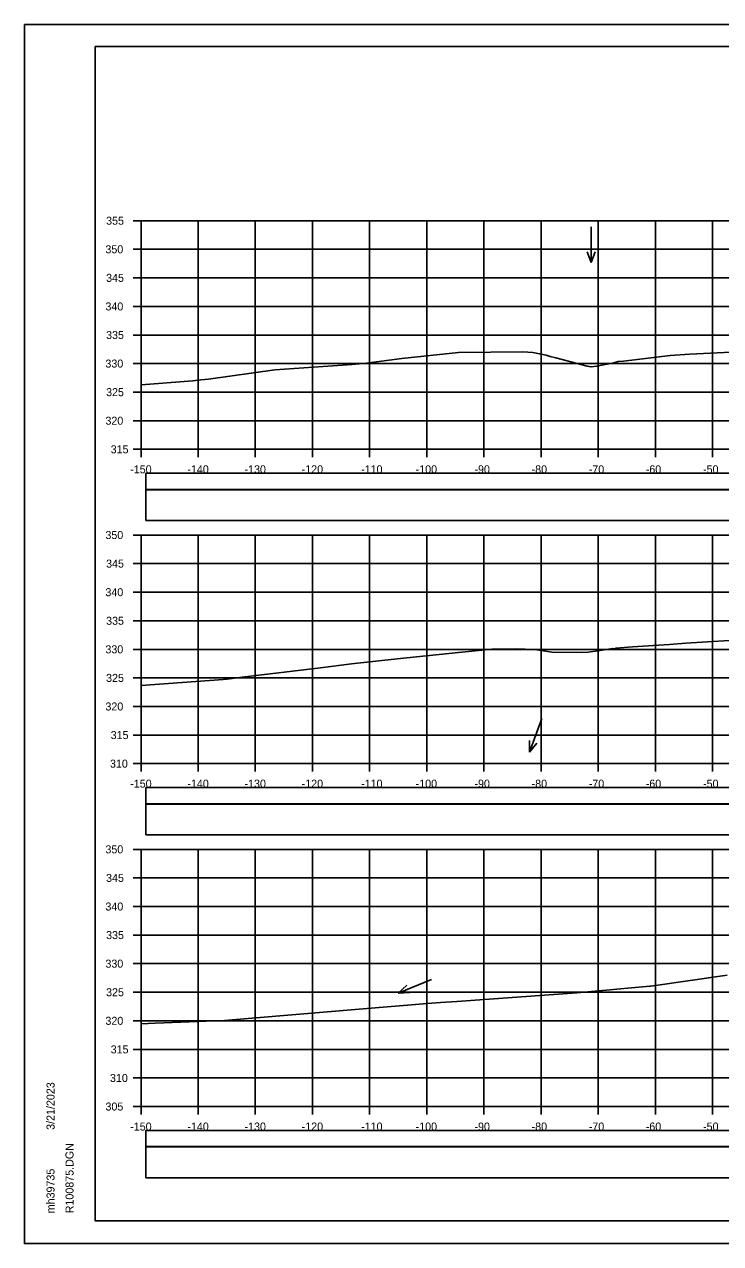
# Model space of a CAD drawing. Extents: x 1368122 to 1710785, y 373130 to 557566.
# Drawn here: x 1369185.2 to 1369307, y 373343.7 to 373557 of the extents above; entities that cross this region are included whole.
import ezdxf

# ---------------------------------------------------------------- set-up
doc = ezdxf.new("R2010")
doc.units = 0
for name, color, linetype in [('R_Axis', 7, 'Continuous'), ('R_Axis Annot', 7, 'Continuous'), ('R_Border', 7, 'Continuous'), ('R_Exist Surface', 7, 'Continuous'), ('R_Grid', 7, 'Continuous'), ('R_No Plot', 7, 'Continuous'), ('R_Water Annot', 7, 'Continuous')]:
    doc.layers.add(name, color=color, linetype=linetype)

msp = doc.modelspace()

# ---------------------------------------------------------------- linework, layer by layer
for points in [[(1369206.41, 373475.64), (1369504.71, 373475.64), (1369504.71, 373478.46), (1369206.41, 373478.46)], [(1369206.41, 373470.17), (1369504.71, 373470.17), (1369504.71, 373475.58), (1369206.41, 373475.58)], [(1369206.41, 373420.64), (1369504.71, 373420.64), (1369504.71, 373423.46), (1369206.41, 373423.46)], [(1369206.41, 373415.17), (1369504.71, 373415.17), (1369504.71, 373420.58), (1369206.41, 373420.58)], [(1369206.41, 373360.64), (1369504.71, 373360.64), (1369504.71, 373363.46), (1369206.41, 373363.46)], [(1369206.41, 373355.17), (1369504.71, 373355.17), (1369504.71, 373360.58), (1369206.41, 373360.58)]]:
    msp.add_lwpolyline(points, close=True)
at = {"layer": 'R_Axis'}
for p, q in [((1369204.16, 373522.65), (1369205.56, 373522.65)), ((1369205.56, 373482.65), (1369205.56, 373522.65)), ((1369204.16, 373517.65), (1369205.56, 373517.65)), ((1369204.16, 373512.65), (1369205.56, 373512.65)), ((1369204.16, 373507.65), (1369205.56, 373507.65)), ((1369204.16, 373502.65), (1369205.56, 373502.65)), ((1369204.16, 373497.65), (1369205.56, 373497.65)), ((1369204.16, 373492.65), (1369205.56, 373492.65)), ((1369204.16, 373487.65), (1369205.56, 373487.65)), ((1369204.16, 373482.65), (1369205.56, 373482.65)), ((1369205.56, 373482.65), (1369505.56, 373482.65)), ((1369205.56, 373481.25), (1369205.56, 373482.65)), ((1369215.56, 373481.25), (1369215.56, 373482.65)), ((1369225.56, 373481.25), (1369225.56, 373482.65)), ((1369235.56, 373481.25), (1369235.56, 373482.65)), ((1369245.56, 373481.25), (1369245.56, 373482.65)), ((1369255.56, 373481.25), (1369255.56, 373482.65)), ((1369265.56, 373481.25), (1369265.56, 373482.65)), ((1369275.56, 373481.25), (1369275.56, 373482.65)), ((1369285.56, 373481.25), (1369285.56, 373482.65)), ((1369295.56, 373481.25), (1369295.56, 373482.65)), ((1369305.56, 373481.25), (1369305.56, 373482.65)), ((1369204.16, 373467.65), (1369205.56, 373467.65)), ((1369205.56, 373427.65), (1369205.56, 373467.65)), ((1369204.16, 373462.65), (1369205.56, 373462.65)), ((1369204.16, 373457.65), (1369205.56, 373457.65)), ((1369204.16, 373452.65), (1369205.56, 373452.65)), ((1369204.16, 373447.65), (1369205.56, 373447.65)), ((1369204.16, 373442.65), (1369205.56, 373442.65)), ((1369204.16, 373437.65), (1369205.56, 373437.65)), ((1369204.16, 373432.65), (1369205.56, 373432.65)), ((1369204.16, 373427.65), (1369205.56, 373427.65)), ((1369205.56, 373427.65), (1369505.56, 373427.65)), ((1369205.56, 373426.25), (1369205.56, 373427.65)), ((1369215.56, 373426.25), (1369215.56, 373427.65)), ((1369225.56, 373426.25), (1369225.56, 373427.65)), ((1369235.56, 373426.25), (1369235.56, 373427.65)), ((1369245.56, 373426.25), (1369245.56, 373427.65)), ((1369255.56, 373426.25), (1369255.56, 373427.65)), ((1369265.56, 373426.25), (1369265.56, 373427.65)), ((1369275.56, 373426.25), (1369275.56, 373427.65)), ((1369285.56, 373426.25), (1369285.56, 373427.65)), ((1369295.56, 373426.25), (1369295.56, 373427.65)), ((1369305.56, 373426.25), (1369305.56, 373427.65)), ((1369204.16, 373412.65), (1369205.56, 373412.65)), ((1369205.56, 373367.65), (1369205.56, 373412.65)), ((1369204.16, 373407.65), (1369205.56, 373407.65)), ((1369204.16, 373402.65), (1369205.56, 373402.65)), ((1369204.16, 373397.65), (1369205.56, 373397.65)), ((1369204.16, 373392.65), (1369205.56, 373392.65)), ((1369204.16, 373387.65), (1369205.56, 373387.65)), ((1369204.16, 373382.65), (1369205.56, 373382.65)), ((1369204.16, 373377.65), (1369205.56, 373377.65)), ((1369204.16, 373372.65), (1369205.56, 373372.65)), ((1369204.16, 373367.65), (1369205.56, 373367.65)), ((1369205.56, 373367.65), (1369505.56, 373367.65)), ((1369205.56, 373366.25), (1369205.56, 373367.65)), ((1369215.56, 373366.25), (1369215.56, 373367.65)), ((1369225.56, 373366.25), (1369225.56, 373367.65)), ((1369235.56, 373366.25), (1369235.56, 373367.65)), ((1369245.56, 373366.25), (1369245.56, 373367.65)), ((1369255.56, 373366.25), (1369255.56, 373367.65)), ((1369265.56, 373366.25), (1369265.56, 373367.65)), ((1369275.56, 373366.25), (1369275.56, 373367.65)), ((1369285.56, 373366.25), (1369285.56, 373367.65)), ((1369295.56, 373366.25), (1369295.56, 373367.65)), ((1369305.56, 373366.25), (1369305.56, 373367.65))]:
    msp.add_line(p, q, dxfattribs=at)
at = {"layer": 'R_Border'}
for p, q in [((1369197.56, 373553.11), (1369513.74, 373553.11)), ((1369197.56, 373347.65), (1369197.56, 373553.11)), ((1369197.56, 373347.65), (1369197.56, 373347.65)), ((1369513.74, 373347.65), (1369197.56, 373347.65))]:
    msp.add_line(p, q, dxfattribs=at)
at = {"layer": 'R_Exist Surface'}
for points in [[(1369205.56, 373493.94), (1369214.6, 373494.66), (1369216.03, 373494.8), (1369217.39, 373494.94), (1369228.99, 373496.55), (1369242.51, 373497.5), (1369243.72, 373497.59), (1369244.54, 373497.68), (1369251.21, 373498.56), (1369261.09, 373499.58), (1369272.34, 373499.69), (1369274.1, 373499.61), (1369276.47, 373499.14), (1369277.17, 373498.91), (1369278.13, 373498.68), (1369283.62, 373497.2), (1369284.31, 373497.06), (1369285.32, 373497.19), (1369288.26, 373497.8), (1369289.06, 373498), (1369289.96, 373498.07), (1369298.12, 373499.08), (1369301.59, 373499.29), (1369312.36, 373499.8)], [(1369205.56, 373441.31), (1369219.91, 373442.39), (1369220.65, 373442.45), (1369223.25, 373442.77), (1369236.98, 373444.39), (1369242.38, 373445.13), (1369250.36, 373446), (1369261.12, 373447.09), (1369266.93, 373447.7), (1369267.75, 373447.7), (1369271.11, 373447.71), (1369274.49, 373447.62), (1369277.43, 373447.16), (1369282.7, 373447.08), (1369283.79, 373447.17), (1369285.87, 373447.45), (1369288.07, 373447.77), (1369288.23, 373447.74), (1369288.69, 373447.86), (1369291.55, 373448.09), (1369298.03, 373448.48), (1369300.86, 373448.73), (1369312.27, 373449.41)], [(1369205.56, 373382.12), (1369208.05, 373382.21), (1369218.45, 373382.65), (1369220.14, 373382.73), (1369243.72, 373384.7), (1369255.67, 373385.65), (1369257.95, 373385.83), (1369260.84, 373386.02), (1369281.8, 373387.54), (1369294.58, 373388.7), (1369294.64, 373388.71), (1369294.76, 373388.73), (1369308.13, 373390.65)]]:
    msp.add_lwpolyline(points, dxfattribs=at)
at = {"layer": 'R_Grid'}
for p, q in [((1369205.56, 373522.65), (1369505.56, 373522.65)), ((1369205.56, 373482.65), (1369205.56, 373522.65)), ((1369215.56, 373482.65), (1369215.56, 373522.65)), ((1369225.56, 373482.65), (1369225.56, 373522.65)), ((1369235.56, 373482.65), (1369235.56, 373522.65)), ((1369245.56, 373482.65), (1369245.56, 373522.65)), ((1369255.56, 373482.65), (1369255.56, 373522.65)), ((1369265.56, 373482.65), (1369265.56, 373522.65)), ((1369275.56, 373482.65), (1369275.56, 373522.65)), ((1369285.56, 373482.65), (1369285.56, 373522.65)), ((1369295.56, 373482.65), (1369295.56, 373522.65)), ((1369305.56, 373482.65), (1369305.56, 373522.65)), ((1369205.56, 373517.65), (1369505.56, 373517.65)), ((1369205.56, 373512.65), (1369505.56, 373512.65)), ((1369205.56, 373507.65), (1369505.56, 373507.65)), ((1369205.56, 373502.65), (1369505.56, 373502.65)), ((1369205.56, 373497.65), (1369505.56, 373497.65)), ((1369205.56, 373492.65), (1369505.56, 373492.65)), ((1369205.56, 373487.65), (1369505.56, 373487.65)), ((1369205.56, 373482.65), (1369505.56, 373482.65)), ((1369205.56, 373467.65), (1369505.56, 373467.65)), ((1369205.56, 373427.65), (1369205.56, 373467.65)), ((1369215.56, 373427.65), (1369215.56, 373467.65)), ((1369225.56, 373427.65), (1369225.56, 373467.65)), ((1369235.56, 373427.65), (1369235.56, 373467.65)), ((1369245.56, 373427.65), (1369245.56, 373467.65)), ((1369255.56, 373427.65), (1369255.56, 373467.65)), ((1369265.56, 373427.65), (1369265.56, 373467.65)), ((1369275.56, 373427.65), (1369275.56, 373467.65)), ((1369285.56, 373427.65), (1369285.56, 373467.65)), ((1369295.56, 373427.65), (1369295.56, 373467.65)), ((1369305.56, 373427.65), (1369305.56, 373467.65)), ((1369205.56, 373462.65), (1369505.56, 373462.65)), ((1369205.56, 373457.65), (1369505.56, 373457.65)), ((1369205.56, 373452.65), (1369505.56, 373452.65)), ((1369205.56, 373447.65), (1369505.56, 373447.65)), ((1369205.56, 373442.65), (1369505.56, 373442.65)), ((1369205.56, 373437.65), (1369505.56, 373437.65)), ((1369205.56, 373432.65), (1369505.56, 373432.65)), ((1369205.56, 373427.65), (1369505.56, 373427.65)), ((1369205.56, 373412.65), (1369505.56, 373412.65)), ((1369205.56, 373367.65), (1369205.56, 373412.65)), ((1369215.56, 373367.65), (1369215.56, 373412.65)), ((1369225.56, 373367.65), (1369225.56, 373412.65)), ((1369235.56, 373367.65), (1369235.56, 373412.65)), ((1369245.56, 373367.65), (1369245.56, 373412.65)), ((1369255.56, 373367.65), (1369255.56, 373412.65)), ((1369265.56, 373367.65), (1369265.56, 373412.65)), ((1369275.56, 373367.65), (1369275.56, 373412.65)), ((1369285.56, 373367.65), (1369285.56, 373412.65)), ((1369295.56, 373367.65), (1369295.56, 373412.65)), ((1369305.56, 373367.65), (1369305.56, 373412.65)), ((1369205.56, 373407.65), (1369505.56, 373407.65)), ((1369205.56, 373402.65), (1369505.56, 373402.65)), ((1369205.56, 373397.65), (1369505.56, 373397.65)), ((1369205.56, 373392.65), (1369505.56, 373392.65)), ((1369205.56, 373387.65), (1369505.56, 373387.65)), ((1369205.56, 373382.65), (1369505.56, 373382.65)), ((1369205.56, 373377.65), (1369505.56, 373377.65)), ((1369205.56, 373372.65), (1369505.56, 373372.65)), ((1369205.56, 373367.65), (1369505.56, 373367.65))]:
    msp.add_line(p, q, dxfattribs=at)
at = {"layer": 'R_No Plot'}
for p, q in [((1369185.16, 373557), (1369518.49, 373557)), ((1369185.16, 373343.67), (1369518.49, 373343.67))]:
    msp.add_line(p, q, dxfattribs=at)
for points in [[(1369185.15, 373557), (1369518.49, 373557), (1369518.49, 373343.66), (1369185.15, 373343.66)], [(1369431.48, 373553.11), (1369451.1, 373553.11), (1369451.1, 373543.23), (1369467.21, 373543.23), (1369490.41, 373543.23), (1369490.53, 373515.07), (1369513.74, 373515.07), (1369513.74, 373347.65), (1369197.56, 373347.65), (1369197.56, 373553.11)]]:
    msp.add_lwpolyline(points, close=True, dxfattribs=at)
at = {"layer": 'R_Water Annot'}
for p, q in [((1369284.31, 373521.59), (1369284.31, 373515.31)), ((1369284.31, 373515.31), (1369283.61, 373517.23)), ((1369284.31, 373515.31), (1369285.01, 373517.23)), ((1369275.69, 373435.55), (1369273.51, 373429.65)), ((1369273.51, 373429.65), (1369273.52, 373431.7)), ((1369273.51, 373429.65), (1369274.83, 373431.21)), ((1369256.36, 373389.85), (1369250.53, 373387.51)), ((1369250.53, 373387.51), (1369252.05, 373388.88)), ((1369250.53, 373387.51), (1369252.57, 373387.58))]:
    msp.add_line(p, q, dxfattribs=at)

# ---------------------------------------------------------------- texts
at = {"layer": 'R_Axis Annot'}
for s, p in [('355', (1369199.45, 373521.95)), ('350', (1369199.33, 373516.95)), ('345', (1369199.45, 373511.95)), ('340', (1369199.33, 373506.95)), ('335', (1369199.45, 373501.95)), ('330', (1369199.33, 373496.95)), ('325', (1369199.45, 373491.95)), ('320', (1369199.33, 373486.95)), ('315', (1369200.25, 373481.95)), ('-150', (1369203.67, 373478.45)), ('-140', (1369213.67, 373478.45)), ('-130', (1369223.67, 373478.45)), ('-120', (1369233.67, 373478.45)), ('-110', (1369244.07, 373478.45)), ('-100', (1369253.61, 373478.45)), ('-90', (1369263.9, 373478.45)), ('-80', (1369273.9, 373478.45)), ('-70', (1369283.9, 373478.45)), ('-60', (1369293.87, 373478.45)), ('-50', (1369303.9, 373478.45)), ('350', (1369199.33, 373466.95)), ('345', (1369199.45, 373461.95)), ('340', (1369199.33, 373456.95)), ('335', (1369199.45, 373451.95)), ('330', (1369199.33, 373446.95)), ('325', (1369199.45, 373441.95)), ('320', (1369199.33, 373436.95)), ('315', (1369200.25, 373431.95)), ('310', (1369200.13, 373426.95)), ('-150', (1369203.67, 373423.45)), ('-140', (1369213.67, 373423.45)), ('-130', (1369223.67, 373423.45)), ('-120', (1369233.67, 373423.45)), ('-110', (1369244.07, 373423.45)), ('-100', (1369253.61, 373423.45)), ('-90', (1369263.9, 373423.45)), ('-80', (1369273.9, 373423.45)), ('-70', (1369283.9, 373423.45)), ('-60', (1369293.87, 373423.45)), ('-50', (1369303.9, 373423.45)), ('350', (1369199.33, 373411.95)), ('345', (1369199.45, 373406.95)), ('340', (1369199.33, 373401.95)), ('335', (1369199.45, 373396.95)), ('330', (1369199.33, 373391.95)), ('325', (1369199.45, 373386.95)), ('320', (1369199.33, 373381.95)), ('315', (1369200.25, 373376.95)), ('310', (1369200.13, 373371.95)), ('305', (1369199.34, 373366.95)), ('-150', (1369203.67, 373363.45)), ('-140', (1369213.67, 373363.45)), ('-130', (1369223.67, 373363.45)), ('-120', (1369233.67, 373363.45)), ('-110', (1369244.07, 373363.45)), ('-100', (1369253.61, 373363.45)), ('-90', (1369263.9, 373363.45)), ('-80', (1369273.9, 373363.45)), ('-70', (1369283.9, 373363.45)), ('-60', (1369293.87, 373363.45)), ('-50', (1369303.9, 373363.45))]:
    msp.add_text(s, height=1.4, dxfattribs=at).set_placement(p)
at = {"layer": 'R_Border'}
for s, p in [('3/21/2023', (1369190.43, 373363.57)), ('R100875.DGN', (1369193.75, 373348.97)), ('mh39735', (1369190.43, 373348.97))]:
    msp.add_text(s, height=1.4, rotation=90, dxfattribs=at).set_placement(p)

doc.saveas('drawing.dxf')
